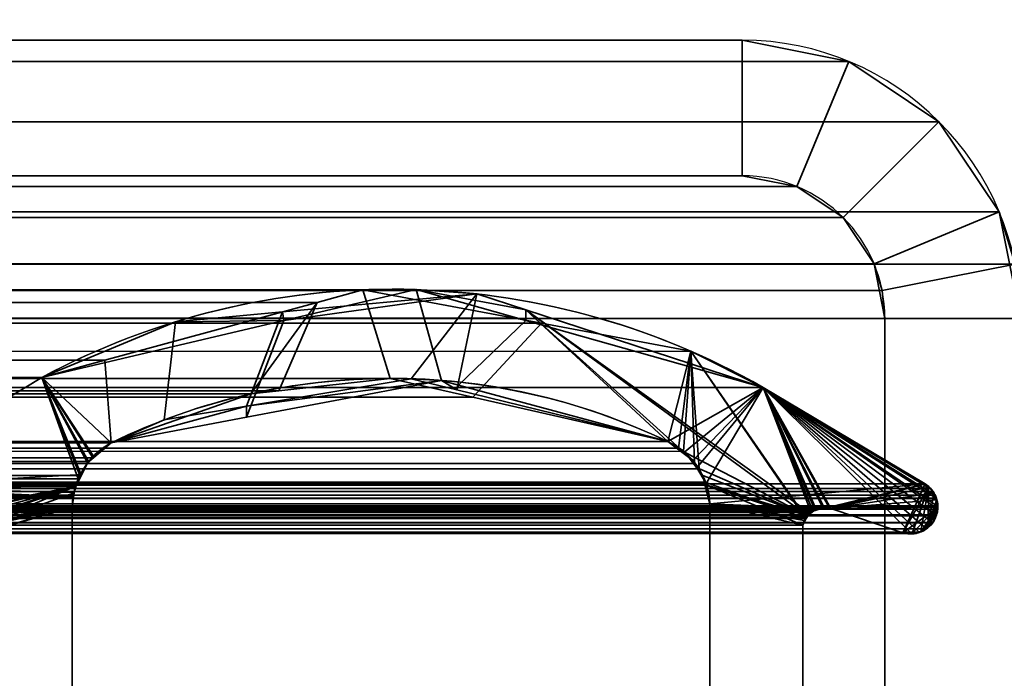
# Model space of a CAD drawing. Header units: millimetres. Extents: x -587 to 3688, y -115 to 120.
# Tile 822 of 960: x 3503 to 3514, y 10 to 17. Entities that reach past the tile are written whole.
import ezdxf

# ---------------------------------------------------------------- set-up
doc = ezdxf.new("R2010")
doc.units = ezdxf.units.MM
doc.layers.add('151', color=7, linetype='Continuous', true_color=0xffffff)

# ---------------------------------------------------------------- blocks, each defined once
blk = doc.blocks.new('UG_SURFACE_003')
at = {"layer": '151', "color": 252, "linetype": 'Continuous', "lineweight": 35}
for points in [[(3687.5, -40, 2198), (3687.5, 110, 2198), (2312.5, 110, 2198), (2312.5, -40, 2198)], [(2462.5, -40, 2048), (2462.5, 110, 2048), (3537.5, 110, 2048), (3537.5, -40, 2048)]]:
    blk.add_3dface(points, dxfattribs=at)
blk = doc.blocks.new('UG_SURFACE_093')
at = {"layer": '151', "color": 252, "linetype": 'Continuous', "lineweight": 35}
for points in [[(3510.92, 17, 2019.42), (2489.08, 17, 2019.42), (2487.901, 16.766, 2020.599), (3512.099, 16.766, 2020.599)], [(2489.08, 17, 2019.42), (3510.92, 17, 2019.42), (3502.68, 17, 2011.18), (2497.32, 17, 2011.18)], [(3510.92, 15.5, 2019.42), (3502.68, 15.5, 2011.18), (3502.68, 17, 2011.18), (3510.92, 17, 2019.42)], [(3510.92, 17, 2019.42), (3512.099, 16.766, 2020.599), (3511.525, 15.38, 2020.025), (3510.92, 15.5, 2019.42)], [(3512.099, 16.766, 2020.599), (2487.901, 16.766, 2020.599), (2486.902, 16.098, 2021.598), (3513.098, 16.098, 2021.598)], [(3512.099, 16.766, 2020.599), (3513.098, 16.098, 2021.598), (3512.037, 15.037, 2020.537), (3511.525, 15.38, 2020.025)], [(3513.098, 16.098, 2021.598), (2486.902, 16.098, 2021.598), (2486.234, 15.099, 2022.265), (3513.766, 15.099, 2022.265)], [(3512.38, 14.525, 2020.88), (3512.037, 15.037, 2020.537), (3513.098, 16.098, 2021.598), (3513.766, 15.099, 2022.265)], [(3511.525, 15.38, 2020.025), (2488.475, 15.38, 2020.025), (2489.08, 15.5, 2019.42), (3510.92, 15.5, 2019.42)], [(2489.08, 15.5, 2019.42), (2497.32, 15.5, 2011.18), (3502.68, 15.5, 2011.18), (3510.92, 15.5, 2019.42)], [(3512.037, 15.037, 2020.537), (2487.963, 15.037, 2020.537), (2488.475, 15.38, 2020.025), (3511.525, 15.38, 2020.025)], [(3513.941, 14.521, 2022.441), (3513.766, 15.099, 2022.265), (2486.234, 15.099, 2022.265), (2486.059, 14.521, 2022.441)], [(3512.47, 14.228, 2020.97), (3512.38, 14.525, 2020.88), (3513.766, 15.099, 2022.265), (3513.941, 14.521, 2022.441)], [(3512.38, 14.525, 2020.88), (2487.62, 14.525, 2020.88), (2487.963, 15.037, 2020.537), (3512.037, 15.037, 2020.537)], [(2486.059, 14.521, 2022.441), (2486, 13.92, 2022.5), (3514, 13.92, 2022.5)], [(2486.059, 14.521, 2022.441), (3514, 13.92, 2022.5), (3513.941, 14.521, 2022.441)], [(2487.53, 14.228, 2020.97), (2487.62, 14.525, 2020.88), (3512.38, 14.525, 2020.88), (3512.47, 14.228, 2020.97)], [(3512.5, 13.92, 2021), (3512.47, 14.228, 2020.97), (3513.941, 14.521, 2022.441), (3514, 13.92, 2022.5)], [(3512.5, 13.92, 2021), (2487.5, 13.92, 2021), (2487.53, 14.228, 2020.97)], [(3512.47, 14.228, 2020.97), (3512.5, 13.92, 2021), (2487.53, 14.228, 2020.97)], [(2486, -46.92, 2022.5), (3514, -46.92, 2022.5), (3514, 13.92, 2022.5), (2486, 13.92, 2022.5)], [(2487.5, -46.92, 2021), (2487.5, 13.92, 2021), (3512.5, 13.92, 2021), (3512.5, -46.92, 2021)], [(3514, 13.92, 2022.5), (3514, -46.92, 2022.5), (3512.5, -46.92, 2021), (3512.5, 13.92, 2021)]]:
    blk.add_3dface(points, dxfattribs=at)
blk = doc.blocks.new('UG_SURFACE_094')
at = {"layer": '151', "color": 252, "linetype": 'Continuous', "lineweight": 35}
for points in [[(3510.92, 17, 2019.42), (3510.92, 17, -7), (3502.68, 17, -7), (3502.68, 17, 2011.18)], [(3510.92, 15.5, -7), (3502.68, 15.5, -7), (3502.68, 17, -7), (3510.92, 17, -7)], [(3510.92, 17, 2019.42), (3502.68, 17, 2011.18), (3502.68, 15.5, 2011.18), (3510.92, 15.5, 2019.42)], [(3512.099, 16.766, 2020.599), (3512.099, 16.766, -7), (3510.92, 17, -7), (3510.92, 17, 2019.42)], [(3510.92, 17, -7), (3512.099, 16.766, -7), (3511.525, 15.38, -7), (3510.92, 15.5, -7)], [(3510.92, 15.5, 2019.42), (3511.525, 15.38, 2020.025), (3512.099, 16.766, 2020.599), (3510.92, 17, 2019.42)], [(3512.099, 16.766, -7), (3513.098, 16.098, -7), (3512.037, 15.037, -7), (3511.525, 15.38, -7)], [(3511.525, 15.38, 2020.025), (3512.037, 15.037, 2020.537), (3513.098, 16.098, 2021.598), (3512.099, 16.766, 2020.599)], [(3513.098, 16.098, 2021.598), (3513.098, 16.098, -7), (3512.099, 16.766, -7), (3512.099, 16.766, 2020.599)], [(3512.38, 14.525, -7), (3512.037, 15.037, -7), (3513.098, 16.098, -7), (3513.766, 15.099, -7)], [(3513.766, 15.099, 2022.265), (3513.098, 16.098, 2021.598), (3512.037, 15.037, 2020.537), (3512.38, 14.525, 2020.88)], [(3513.766, 15.099, 2022.265), (3513.766, 15.099, -7), (3513.098, 16.098, -7), (3513.098, 16.098, 2021.598)], [(3510.92, 15.5, 2019.42), (3502.68, 15.5, 2011.18), (3502.68, 15.5, -7), (3510.92, 15.5, -7)], [(3510.92, 15.5, 2019.42), (3510.92, 15.5, -7), (3511.525, 15.38, -7), (3511.525, 15.38, 2020.025)], [(3511.525, 15.38, 2020.025), (3511.525, 15.38, -7), (3512.037, 15.037, -7), (3512.037, 15.037, 2020.537)], [(3512.5, 13.92, -7), (3512.38, 14.525, -7), (3513.766, 15.099, -7), (3514, 13.92, -7)], [(3513.941, 14.521, 2022.441), (3513.766, 15.099, 2022.265), (3512.38, 14.525, 2020.88), (3512.47, 14.228, 2020.97)], [(3514, 13.92, -7), (3513.766, 15.099, -7), (3513.766, 15.099, 2022.265)], [(3513.766, 15.099, 2022.265), (3513.941, 14.521, 2022.441), (3514, 13.92, -7)], [(3512.037, 15.037, 2020.537), (3512.037, 15.037, -7), (3512.38, 14.525, -7), (3512.38, 14.525, 2020.88)], [(3512.5, 13.92, -7), (3512.47, 14.228, 2020.97), (3512.38, 14.525, 2020.88)], [(3512.38, 14.525, 2020.88), (3512.38, 14.525, -7), (3512.5, 13.92, -7)], [(3514, 13.92, 2022.5), (3513.941, 14.521, 2022.441), (3512.47, 14.228, 2020.97), (3512.5, 13.92, 2021)], [(3512.5, 13.92, -7), (3512.5, 13.92, 2021), (3512.47, 14.228, 2020.97)], [(3512.5, -46.92, 2021), (3512.5, 13.92, 2021), (3512.5, 13.92, -7), (3512.5, -46.92, -7)], [(3512.5, -46.92, -7), (3512.5, 13.92, -7), (3514, 13.92, -7), (3514, -46.92, -7)], [(3512.5, 13.92, 2021), (3512.5, -46.92, 2021), (3514, -46.92, 2022.5), (3514, 13.92, 2022.5)]]:
    blk.add_3dface(points, dxfattribs=at)
blk = doc.blocks.new('UG_SURFACE_096')
at = {"layer": '151', "color": 7, "linetype": 'Continuous', "lineweight": 35}
for points in [[(2491.319, 13.758, 2017.181), (3508.697, 13.867, 2017.197), (3506.719, 14.236, 2015.219)], [(2493.281, 14.236, 2015.219), (2491.319, 13.758, 2017.181), (3506.719, 14.236, 2015.219)], [(3506.719, 14.236, 2015.219), (3506.212, 14.098, 2014.712), (2493.788, 14.098, 2014.712), (2493.281, 14.236, 2015.219)], [(3506.212, 14.098, 2014.712), (3506.719, 14.236, 2015.219), (3507.022, 13.256, 2015.522), (3505.788, 13.119, 2014.288)], [(3507.937, 13.048, 2016.437), (3507.022, 13.256, 2015.522), (3506.719, 14.236, 2015.219), (3508.697, 13.867, 2017.197)], [(2493.788, 14.098, 2014.712), (3506.212, 14.098, 2014.712), (3503.862, 13.457, 2012.362), (2496.138, 13.457, 2012.362)], [(3505.477, 13.084, 2013.977), (3503.932, 12.543, 2012.432), (3503.862, 13.457, 2012.362), (3506.212, 14.098, 2014.712)], [(3505.788, 13.119, 2014.288), (3505.477, 13.084, 2013.977), (3506.212, 14.098, 2014.712)], [(2488.848, 13.155, 2019.652), (3510.35, 13.558, 2018.85), (3508.697, 13.867, 2017.197)], [(3508.697, 13.867, 2017.197), (2491.319, 13.758, 2017.181), (2488.848, 13.155, 2019.652)], [(3508.697, 13.867, 2017.197), (3510.35, 13.558, 2018.85), (3510.095, 12.557, 2018.595), (3507.937, 13.048, 2016.437)], [(2488.848, 13.155, 2019.652), (3511.152, 13.155, 2019.652), (3510.35, 13.558, 2018.85)], [(3510.213, 12.484, 2018.713), (3510.095, 12.557, 2018.595), (3510.35, 13.558, 2018.85)], [(3510.35, 13.558, 2018.85), (3510.27, 12.449, 2018.77), (3510.213, 12.484, 2018.713)], [(3510.39, 12.313, 2018.89), (3510.27, 12.449, 2018.77), (3510.35, 13.558, 2018.85)], [(3510.35, 13.558, 2018.85), (3510.442, 12.254, 2018.942), (3510.39, 12.313, 2018.89)], [(3510.51, 12.108, 2019.01), (3510.442, 12.254, 2018.942), (3510.35, 13.558, 2018.85), (3511.621, 11.707, 2020.121)], [(3511.683, 11.77, 2020.183), (3511.627, 11.713, 2020.127), (3510.35, 13.558, 2018.85), (3511.152, 13.155, 2019.652)], [(3511.627, 11.713, 2020.127), (3511.621, 11.707, 2020.121), (3510.35, 13.558, 2018.85)], [(2496.138, 13.457, 2012.362), (3503.862, 13.457, 2012.362), (3503.163, 13.267, 2011.663), (2496.837, 13.267, 2011.663)], [(3503.163, 13.267, 2011.663), (3503.862, 13.457, 2012.362), (3503.932, 12.543, 2012.432), (3503.731, 12.377, 2012.23)], [(3507.937, 13.048, 2016.437), (2492.063, 13.044, 2016.437), (2493, 13.256, 2015.501)], [(2493, 13.256, 2015.501), (2494.197, 12.978, 2014.303), (3505.788, 13.119, 2014.288)], [(3505.788, 13.119, 2014.288), (3507.022, 13.256, 2015.522), (2493, 13.256, 2015.501)], [(3507.022, 13.256, 2015.522), (3507.937, 13.048, 2016.437), (2493, 13.256, 2015.501)], [(3503.163, 13.267, 2011.663), (3501.15, 12.051, 2009.65), (2498.85, 12.051, 2009.65), (2496.837, 13.267, 2011.663)], [(3501.15, 12.051, 2009.65), (3503.163, 13.267, 2011.663), (3503.565, 12.144, 2012.065), (3503.509, 11.947, 2012.009)], [(3503.163, 13.267, 2011.663), (3503.681, 12.337, 2012.181), (3503.587, 12.181, 2012.087)], [(3503.587, 12.181, 2012.087), (3503.565, 12.144, 2012.065), (3503.163, 13.267, 2011.663)], [(3503.731, 12.377, 2012.23), (3503.681, 12.337, 2012.181), (3503.163, 13.267, 2011.663)], [(3512.944, 12.088, 2021.445), (3511.152, 13.155, 2019.652), (2488.848, 13.155, 2019.652), (2487.056, 12.088, 2021.445)], [(3505.477, 13.084, 2013.977), (3505.788, 13.119, 2014.288), (2494.197, 12.978, 2014.303)], [(3505.477, 13.084, 2013.977), (2494.197, 12.978, 2014.303), (2496.068, 12.543, 2012.432)], [(2496.068, 12.543, 2012.432), (3503.932, 12.543, 2012.432), (3505.477, 13.084, 2013.977)], [(3511.152, 13.155, 2019.652), (3513.085, 11.838, 2021.585), (3513.084, 11.809, 2021.585)], [(3511.152, 13.155, 2019.652), (3512.944, 12.088, 2021.445), (3512.998, 12.036, 2021.498)], [(3513.084, 11.809, 2021.585), (3513.072, 11.745, 2021.572), (3513.068, 11.736, 2021.568), (3511.152, 13.155, 2019.652)], [(3512.998, 12.036, 2021.498), (3513.033, 12.003, 2021.533), (3513.052, 11.965, 2021.552), (3511.152, 13.155, 2019.652)], [(3511.152, 13.155, 2019.652), (3512.878, 11.555, 2021.378), (3512.846, 11.541, 2021.346), (3512.791, 11.544, 2021.291)], [(3513.068, 11.736, 2021.568), (3513.031, 11.662, 2021.531), (3513.027, 11.658, 2021.528), (3511.152, 13.155, 2019.652)], [(3513.052, 11.965, 2021.552), (3513.069, 11.932, 2021.569), (3513.07, 11.927, 2021.57), (3511.152, 13.155, 2019.652)], [(3511.152, 13.155, 2019.652), (3512.961, 11.591, 2021.461), (3512.96, 11.59, 2021.46), (3512.878, 11.555, 2021.378)], [(3513.07, 11.927, 2021.57), (3513.085, 11.846, 2021.585), (3513.085, 11.838, 2021.585), (3511.152, 13.155, 2019.652)], [(3511.152, 13.155, 2019.652), (3511.7, 11.787, 2020.2), (3511.683, 11.77, 2020.183)], [(3511.152, 13.155, 2019.652), (3511.899, 11.817, 2020.4), (3511.886, 11.819, 2020.386)], [(3513.027, 11.658, 2021.528), (3512.961, 11.591, 2021.461), (3511.152, 13.155, 2019.652)], [(3511.152, 13.155, 2019.652), (3511.825, 11.826, 2020.325), (3511.813, 11.823, 2020.314)], [(3512.791, 11.544, 2021.291), (3512.697, 11.548, 2021.197), (3511.899, 11.817, 2020.4), (3511.152, 13.155, 2019.652)], [(3511.886, 11.819, 2020.386), (3511.825, 11.826, 2020.325), (3511.152, 13.155, 2019.652)], [(3511.813, 11.823, 2020.314), (3511.739, 11.799, 2020.239), (3511.7, 11.787, 2020.2), (3511.152, 13.155, 2019.652)], [(3510.095, 12.557, 2018.595), (2489.905, 12.557, 2018.595), (2492.063, 13.044, 2016.437)], [(2492.063, 13.044, 2016.437), (3507.937, 13.048, 2016.437), (3510.095, 12.557, 2018.595)], [(2489.79, 12.475, 2018.71), (2489.905, 12.557, 2018.595), (3510.095, 12.557, 2018.595)], [(3510.095, 12.557, 2018.595), (3510.213, 12.484, 2018.713), (2489.79, 12.475, 2018.71)], [(2496.269, 12.377, 2012.23), (3503.731, 12.377, 2012.23), (3503.932, 12.543, 2012.432), (2496.068, 12.543, 2012.432)], [(3510.27, 12.449, 2018.77), (2489.61, 12.316, 2018.89), (2489.653, 12.377, 2018.847)], [(3510.27, 12.449, 2018.77), (3510.39, 12.313, 2018.89), (2489.61, 12.316, 2018.89)], [(2489.653, 12.377, 2018.847), (2489.79, 12.475, 2018.71), (3510.213, 12.484, 2018.713)], [(3510.213, 12.484, 2018.713), (3510.27, 12.449, 2018.77), (2489.653, 12.377, 2018.847)], [(3503.681, 12.337, 2012.181), (2496.269, 12.377, 2012.23), (2496.319, 12.337, 2012.181)], [(3503.681, 12.337, 2012.181), (3503.731, 12.377, 2012.23), (2496.269, 12.377, 2012.23)], [(2496.319, 12.337, 2012.181), (3503.587, 12.181, 2012.087), (3503.681, 12.337, 2012.181)], [(2496.319, 12.337, 2012.181), (2496.413, 12.181, 2012.087), (3503.587, 12.181, 2012.087)], [(3510.442, 12.254, 2018.942), (2489.493, 12.106, 2019.007), (2489.522, 12.19, 2018.978)], [(3510.442, 12.254, 2018.942), (3510.51, 12.108, 2019.01), (2489.493, 12.106, 2019.007)], [(2489.522, 12.19, 2018.978), (2489.61, 12.316, 2018.89), (3510.39, 12.313, 2018.89)], [(3510.39, 12.313, 2018.89), (3510.442, 12.254, 2018.942), (2489.522, 12.19, 2018.978)], [(2489.455, 11.998, 2019.045), (2489.493, 12.106, 2019.007), (3510.51, 12.108, 2019.01)], [(3510.51, 12.108, 2019.01), (3510.525, 12.075, 2019.025), (2489.455, 11.998, 2019.045)], [(3503.509, 11.947, 2012.009), (2496.413, 12.181, 2012.087), (2496.435, 12.144, 2012.065)], [(3503.509, 11.947, 2012.009), (3503.565, 12.144, 2012.065), (2496.413, 12.181, 2012.087)], [(3503.565, 12.144, 2012.065), (3503.587, 12.181, 2012.087), (2496.413, 12.181, 2012.087)], [(3503.509, 11.945, 2012.009), (2496.435, 12.144, 2012.065), (2496.491, 11.947, 2012.009)], [(2496.435, 12.144, 2012.065), (3503.509, 11.945, 2012.009), (3503.509, 11.947, 2012.009)], [(3511.621, 11.707, 2020.121), (3511.589, 11.633, 2020.089), (3510.525, 12.075, 2019.025), (3510.51, 12.108, 2019.01)], [(3513.052, 11.965, 2021.552), (2486.976, 12.015, 2021.524), (2486.952, 11.978, 2021.549)], [(2487.001, 12.038, 2021.499), (2486.976, 12.015, 2021.524), (3513.033, 12.003, 2021.533)], [(2486.976, 12.015, 2021.524), (3513.052, 11.965, 2021.552), (3513.033, 12.003, 2021.533)], [(2487.056, 12.088, 2021.445), (2487.001, 12.038, 2021.499), (3512.998, 12.036, 2021.498)], [(3513.033, 12.003, 2021.533), (3512.998, 12.036, 2021.498), (2487.001, 12.038, 2021.499)], [(3512.998, 12.036, 2021.498), (3512.944, 12.088, 2021.445), (2487.056, 12.088, 2021.445)], [(3510.561, 11.866, 2019.062), (2489.439, 11.866, 2019.062), (2489.455, 11.998, 2019.045)], [(3510.525, 12.075, 2019.025), (3510.561, 11.866, 2019.062), (2489.455, 11.998, 2019.045)], [(3501.088, 11.976, 2009.588), (3501.15, 12.051, 2009.65), (3503.509, 11.947, 2012.009), (3503.509, 11.945, 2012.009)], [(3510.561, 11.866, 2019.062), (3510.525, 12.075, 2019.025), (3511.589, 11.633, 2020.089)], [(2486.922, 11.898, 2021.578), (2486.916, 11.838, 2021.585), (3513.085, 11.846, 2021.585)], [(2486.932, 11.926, 2021.568), (2486.922, 11.898, 2021.578), (3513.085, 11.846, 2021.585)], [(3513.052, 11.965, 2021.552), (2486.947, 11.966, 2021.553), (2486.932, 11.926, 2021.568)], [(2486.932, 11.926, 2021.568), (3513.069, 11.932, 2021.569), (3513.052, 11.965, 2021.552)], [(2486.932, 11.926, 2021.568), (3513.07, 11.927, 2021.57), (3513.069, 11.932, 2021.569)], [(3513.085, 11.846, 2021.585), (3513.07, 11.927, 2021.57), (2486.932, 11.926, 2021.568)], [(2486.952, 11.978, 2021.549), (2486.947, 11.966, 2021.553), (3513.052, 11.965, 2021.552)], [(2496.491, 11.947, 2012.009), (2496.491, 11.945, 2012.009), (3503.509, 11.945, 2012.009)], [(2496.5, 11.828, 2012), (3503.5, 11.828, 2012), (3503.509, 11.945, 2012.009), (2496.491, 11.945, 2012.009)], [(3501.088, 11.976, 2009.588), (3503.5, 11.828, 2012), (3502.307, 11.796, 2010.807), (3502.303, 11.796, 2010.803)], [(3503.509, 11.945, 2012.009), (3503.5, 11.828, 2012), (3501.088, 11.976, 2009.588)], [(3513.084, 11.809, 2021.585), (2486.916, 11.838, 2021.585), (2486.915, 11.828, 2021.585)], [(2486.915, 11.828, 2021.585), (2486.928, 11.745, 2021.572), (3513.072, 11.745, 2021.572)], [(3513.072, 11.745, 2021.572), (3513.084, 11.809, 2021.585), (2486.915, 11.828, 2021.585)], [(2486.916, 11.838, 2021.585), (3513.085, 11.838, 2021.585), (3513.085, 11.846, 2021.585)], [(3513.084, 11.809, 2021.585), (3513.085, 11.838, 2021.585), (2486.916, 11.838, 2021.585)], [(3511.899, 11.817, 2020.4), (3512.697, 11.548, 2021.197), (2487.303, 11.548, 2021.197), (2488.101, 11.817, 2020.4)], [(3511.899, 11.817, 2020.4), (2488.101, 11.817, 2020.4), (2488.114, 11.818, 2020.386)], [(3511.825, 11.826, 2020.325), (2488.114, 11.818, 2020.386), (2488.187, 11.82, 2020.313)], [(3511.825, 11.826, 2020.325), (3511.886, 11.819, 2020.386), (2488.114, 11.818, 2020.386)], [(2488.114, 11.818, 2020.386), (3511.886, 11.819, 2020.386), (3511.899, 11.817, 2020.4)], [(2488.187, 11.82, 2020.313), (3511.813, 11.823, 2020.314), (3511.825, 11.826, 2020.325)], [(3511.813, 11.823, 2020.314), (2488.187, 11.82, 2020.313), (2488.217, 11.821, 2020.283)], [(2488.217, 11.821, 2020.283), (3511.739, 11.799, 2020.239), (3511.813, 11.823, 2020.314)], [(2488.217, 11.821, 2020.283), (2488.26, 11.8, 2020.24), (3511.739, 11.799, 2020.239)], [(3511.7, 11.787, 2020.2), (2488.26, 11.8, 2020.24), (2488.318, 11.772, 2020.182)], [(3511.7, 11.787, 2020.2), (3511.739, 11.799, 2020.239), (2488.26, 11.8, 2020.24)], [(2488.318, 11.772, 2020.182), (3511.683, 11.77, 2020.183), (3511.7, 11.787, 2020.2)], [(2489.439, 6.719, 2019.062), (2489.439, 11.866, 2019.062), (3510.561, 11.866, 2019.062), (3510.561, 6.719, 2019.062)], [(2496.5, 11.828, 2012), (2496.5, 5.704, 2012), (3503.5, 5.704, 2012), (3503.5, 11.828, 2012)], [(3503.5, 11.828, 2012), (3502.402, 11.743, 2010.902), (3502.376, 11.757, 2010.876), (3502.307, 11.796, 2010.807)], [(3502.459, 11.676, 2010.959), (3502.437, 11.701, 2010.937), (3502.402, 11.743, 2010.902), (3503.5, 11.828, 2012)], [(3503.5, 11.828, 2012), (3502.486, 11.614, 2010.986), (3502.48, 11.629, 2010.98), (3502.459, 11.676, 2010.959)], [(3502.496, 11.552, 2010.996), (3502.486, 11.614, 2010.986), (3503.5, 11.828, 2012)], [(3503.5, 11.828, 2012), (3502.498, 11.543, 2010.998), (3502.496, 11.552, 2010.996)], [(3503.5, 11.828, 2012), (3503.5, 5.704, 2012), (3502.498, 7.747, 2010.998), (3502.498, 11.543, 2010.998)], [(3510.561, 6.719, 2019.062), (3510.561, 11.866, 2019.062), (3511.589, 11.633, 2020.089), (3511.589, 7.354, 2020.089)], [(2486.932, 11.736, 2021.568), (3513.068, 11.736, 2021.568), (3513.072, 11.745, 2021.572), (2486.928, 11.745, 2021.572)], [(3513.031, 11.662, 2021.531), (2486.932, 11.736, 2021.568), (2486.969, 11.662, 2021.531)], [(3513.031, 11.662, 2021.531), (3513.068, 11.736, 2021.568), (2486.932, 11.736, 2021.568)], [(3511.683, 11.77, 2020.183), (2488.318, 11.772, 2020.182), (2488.327, 11.768, 2020.174)], [(2488.327, 11.768, 2020.174), (3511.627, 11.713, 2020.127), (3511.683, 11.77, 2020.183)], [(2488.327, 11.768, 2020.174), (2488.373, 11.713, 2020.127), (3511.627, 11.713, 2020.127)], [(3511.621, 11.707, 2020.121), (2488.373, 11.713, 2020.127), (2488.38, 11.705, 2020.12)], [(3511.621, 11.707, 2020.121), (3511.627, 11.713, 2020.127), (2488.373, 11.713, 2020.127)], [(2488.38, 11.705, 2020.12), (3511.589, 11.633, 2020.089), (3511.621, 11.707, 2020.121)], [(2488.38, 11.705, 2020.12), (2488.411, 11.633, 2020.089), (3511.589, 11.633, 2020.089)], [(3513.027, 11.658, 2021.528), (2486.973, 11.658, 2021.528), (2487.039, 11.592, 2021.461)], [(2487.039, 11.592, 2021.461), (3512.961, 11.591, 2021.461), (3513.027, 11.658, 2021.528)], [(3512.96, 11.59, 2021.46), (2487.039, 11.592, 2021.461), (2487.041, 11.59, 2021.459)], [(3512.96, 11.59, 2021.46), (3512.961, 11.591, 2021.461), (2487.039, 11.592, 2021.461)], [(3512.96, 11.59, 2021.46), (2487.041, 11.59, 2021.459), (2487.122, 11.555, 2021.378)], [(2487.122, 11.555, 2021.378), (3512.878, 11.555, 2021.378), (3512.96, 11.59, 2021.46)], [(3511.589, 7.354, 2020.089), (3511.589, 11.633, 2020.089), (2488.411, 11.633, 2020.089), (2488.411, 7.354, 2020.089)], [(3512.878, 11.555, 2021.378), (2487.122, 11.555, 2021.378), (2487.158, 11.54, 2021.342)], [(3512.846, 11.541, 2021.346), (3512.878, 11.555, 2021.378), (2487.158, 11.54, 2021.342)], [(2487.158, 11.54, 2021.342), (2487.209, 11.543, 2021.291), (3512.791, 11.544, 2021.291)], [(3512.791, 11.544, 2021.291), (3512.846, 11.541, 2021.346), (2487.158, 11.54, 2021.342)], [(2487.209, 11.543, 2021.291), (2487.303, 11.548, 2021.197), (3512.697, 11.548, 2021.197)], [(3512.697, 11.548, 2021.197), (3512.791, 11.544, 2021.291), (2487.209, 11.543, 2021.291)]]:
    blk.add_3dface(points, dxfattribs=at)
blk = doc.blocks.new('UG_SURFACE_097')
at = {"layer": '151', "color": 7, "linetype": 'Continuous', "lineweight": 35}
for points in [[(3505.828, 13.992, -7), (3507.98, 14.191, -7), (3507.253, 13.253, -7), (3505.429, 12.948, -7)], [(3505.431, 12.826, 2013.931), (3507.588, 13.234, 2016.088), (3507.308, 14.239, 2015.808), (3505.843, 13.896, 2014.343)], [(3507.98, 14.191, -7), (3505.828, 13.992, -7), (3505.843, 13.896, 2014.343)], [(3505.843, 13.896, 2014.343), (3507.308, 14.239, 2015.808), (3507.98, 14.191, -7)], [(3507.761, 13.128, -7), (3507.253, 13.253, -7), (3507.98, 14.191, -7)], [(3507.308, 14.239, 2015.808), (3508.522, 14.015, -7), (3507.98, 14.191, -7)], [(3507.308, 14.239, 2015.808), (3508.522, 13.897, 2017.022), (3508.522, 14.015, -7)], [(3508.522, 13.897, 2017.022), (3507.308, 14.239, 2015.808), (3507.588, 13.234, 2016.088), (3507.778, 13.183, 2016.278)], [(3507.98, 14.191, -7), (3508.522, 14.015, -7), (3510.095, 12.557, -7), (3507.761, 13.128, -7)], [(3505.429, 12.948, -7), (3504.518, 12.796, -7), (3504.645, 13.883, -7), (3505.828, 13.992, -7)], [(3505.843, 13.896, 2014.343), (3505.828, 13.992, -7), (3504.645, 13.883, -7)], [(3511.152, 13.155, -7), (3508.522, 14.015, -7), (3508.522, 13.897, 2017.022)], [(3508.522, 14.015, -7), (3511.642, 11.736, -7), (3510.286, 12.435, -7), (3510.271, 12.445, -7)], [(3510.271, 12.445, -7), (3510.095, 12.557, -7), (3508.522, 14.015, -7)], [(3508.522, 14.015, -7), (3511.152, 13.155, -7), (3511.723, 11.8, -7), (3511.674, 11.762, -7)], [(3511.674, 11.762, -7), (3511.642, 11.736, -7), (3508.522, 14.015, -7)], [(3503.163, 13.267, 2011.663), (3505.843, 13.896, 2014.343), (3504.645, 13.883, -7)], [(3505.843, 13.896, 2014.343), (3503.163, 13.267, 2011.663), (3503.932, 12.543, 2012.432), (3505.431, 12.826, 2013.931)], [(3504.645, 13.883, -7), (3503.163, 13.267, -7), (3503.163, 13.267, 2011.663)], [(3504.518, 12.796, -7), (3503.932, 12.543, -7), (3503.163, 13.267, -7), (3504.645, 13.883, -7)], [(3507.778, 13.183, 2016.278), (3510.095, 12.557, 2018.595), (3511.152, 13.155, 2019.652), (3508.522, 13.897, 2017.022)], [(3508.522, 13.897, 2017.022), (3511.152, 13.155, 2019.652), (3511.152, 13.155, -7)], [(3503.163, 13.267, -7), (3501.15, 12.051, -7), (3501.15, 12.051, 2009.65), (3503.163, 13.267, 2011.663)], [(3501.15, 12.051, -7), (3503.163, 13.267, -7), (3503.674, 12.328, -7), (3503.606, 12.192, -7)], [(3503.163, 13.267, 2011.663), (3501.15, 12.051, 2009.65), (3503.535, 12.061, 2012.035), (3503.601, 12.189, 2012.101)], [(3503.163, 13.267, -7), (3503.932, 12.543, -7), (3503.743, 12.385, -7)], [(3503.743, 12.385, -7), (3503.674, 12.328, -7), (3503.163, 13.267, -7)], [(3503.163, 13.267, 2011.663), (3503.669, 12.322, 2012.169), (3503.74, 12.381, 2012.24)], [(3503.74, 12.381, 2012.24), (3503.932, 12.543, 2012.432), (3503.163, 13.267, 2011.663)], [(3503.601, 12.189, 2012.101), (3503.669, 12.322, 2012.169), (3503.163, 13.267, 2011.663)], [(3507.588, 13.234, 2016.088), (3505.429, 12.948, -7), (3507.253, 13.253, -7)], [(3507.588, 13.234, 2016.088), (3505.431, 12.826, 2013.931), (3505.429, 12.948, -7)], [(3507.588, 13.234, 2016.088), (3507.253, 13.253, -7), (3507.761, 13.128, -7)], [(3507.761, 13.128, -7), (3507.778, 13.183, 2016.278), (3507.588, 13.234, 2016.088)], [(3507.778, 13.183, 2016.278), (3507.761, 13.128, -7), (3510.095, 12.557, -7)], [(3510.095, 12.557, -7), (3510.095, 12.557, 2018.595), (3507.778, 13.183, 2016.278)], [(3511.152, 13.155, 2019.652), (3510.095, 12.557, 2018.595), (3510.265, 12.429, 2018.765)], [(3510.265, 12.429, 2018.765), (3510.373, 12.349, 2018.872), (3511.152, 13.155, 2019.652)], [(3511.152, 13.155, 2019.652), (3510.373, 12.349, 2018.872), (3510.418, 12.268, 2018.919)], [(3510.418, 12.268, 2018.919), (3510.52, 12.091, 2019.02), (3511.152, 13.155, 2019.652)], [(3512.944, 12.088, 2021.445), (3511.152, 13.155, 2019.652), (3510.52, 12.091, 2019.02), (3510.521, 12.086, 2019.021)], [(3512.944, 12.088, -7), (3511.152, 13.155, -7), (3511.152, 13.155, 2019.652), (3512.944, 12.088, 2021.445)], [(3512.697, 11.548, -7), (3511.899, 11.817, -7), (3511.152, 13.155, -7), (3512.944, 12.088, -7)], [(3511.152, 13.155, -7), (3511.823, 11.826, -7), (3511.819, 11.825, -7)], [(3511.819, 11.825, -7), (3511.74, 11.805, -7), (3511.152, 13.155, -7)], [(3511.899, 11.817, -7), (3511.823, 11.826, -7), (3511.152, 13.155, -7)], [(3511.74, 11.805, -7), (3511.723, 11.8, -7), (3511.152, 13.155, -7)], [(3505.429, 12.948, -7), (3505.431, 12.826, 2013.931), (3503.932, 12.543, 2012.432)], [(3503.932, 12.543, 2012.432), (3504.518, 12.796, -7), (3505.429, 12.948, -7)], [(3503.932, 12.543, 2012.432), (3503.932, 12.543, -7), (3504.518, 12.796, -7)], [(3503.932, 12.543, -7), (3503.932, 12.543, 2012.432), (3503.74, 12.381, 2012.24)], [(3503.74, 12.381, 2012.24), (3503.743, 12.385, -7), (3503.932, 12.543, -7)], [(3510.271, 12.445, -7), (3510.265, 12.429, 2018.765), (3510.095, 12.557, 2018.595)], [(3510.095, 12.557, 2018.595), (3510.095, 12.557, -7), (3510.271, 12.445, -7)], [(3510.265, 12.429, 2018.765), (3510.271, 12.445, -7), (3510.286, 12.435, -7)], [(3510.286, 12.435, -7), (3510.373, 12.349, 2018.872), (3510.265, 12.429, 2018.765)], [(3510.415, 12.269, -7), (3510.286, 12.435, -7), (3511.642, 11.736, -7)], [(3510.286, 12.435, -7), (3510.418, 12.268, 2018.919), (3510.373, 12.349, 2018.872)], [(3510.286, 12.435, -7), (3510.415, 12.269, -7), (3510.418, 12.268, 2018.919)], [(3503.669, 12.322, 2012.169), (3503.601, 12.189, 2012.101), (3503.606, 12.192, -7)], [(3503.669, 12.322, 2012.169), (3503.606, 12.192, -7), (3503.674, 12.328, -7)], [(3503.743, 12.385, -7), (3503.74, 12.381, 2012.24), (3503.669, 12.322, 2012.169)], [(3503.669, 12.322, 2012.169), (3503.674, 12.328, -7), (3503.743, 12.385, -7)], [(3511.642, 11.736, -7), (3510.482, 12.182, -7), (3510.415, 12.269, -7)], [(3510.418, 12.268, 2018.919), (3510.415, 12.269, -7), (3510.482, 12.182, -7)], [(3510.482, 12.182, -7), (3510.52, 12.091, 2019.02), (3510.418, 12.268, 2018.919)], [(3503.606, 12.192, -7), (3503.528, 12.036, -7), (3501.15, 12.051, -7)], [(3503.528, 12.036, -7), (3503.606, 12.192, -7), (3503.601, 12.189, 2012.101)], [(3503.528, 12.036, -7), (3503.601, 12.189, 2012.101), (3503.535, 12.061, 2012.035)], [(3510.507, 12.083, -7), (3510.482, 12.182, -7), (3511.642, 11.736, -7)], [(3510.52, 12.091, 2019.02), (3510.482, 12.182, -7), (3510.507, 12.083, -7)], [(3503.522, 11.993, -7), (3503.5, 11.828, -7), (3501.096, 11.979, -7), (3501.15, 12.051, -7)], [(3502.182, 11.805, 2010.682), (3502.216, 11.808, 2010.716), (3503.535, 12.061, 2012.035), (3501.15, 12.051, 2009.65)], [(3501.15, 12.051, -7), (3503.528, 12.036, -7), (3503.522, 11.993, -7)], [(3503.535, 12.061, 2012.035), (3502.216, 11.808, 2010.716), (3502.311, 11.787, 2010.812)], [(3502.311, 11.787, 2010.812), (3502.345, 11.78, 2010.845), (3503.535, 12.061, 2012.035)], [(3503.535, 12.061, 2012.035), (3502.345, 11.78, 2010.845), (3502.39, 11.744, 2010.89)], [(3502.39, 11.744, 2010.89), (3502.439, 11.705, 2010.939), (3503.535, 12.061, 2012.035)], [(3503.535, 12.061, 2012.035), (3502.439, 11.705, 2010.939), (3502.449, 11.686, 2010.949)], [(3502.449, 11.686, 2010.949), (3502.484, 11.622, 2010.984), (3503.535, 12.061, 2012.035)], [(3503.522, 11.993, -7), (3503.524, 11.991, 2012.024), (3503.5, 11.828, 2012)], [(3503.5, 11.828, 2012), (3503.5, 11.828, -7), (3503.522, 11.993, -7)], [(3503.535, 12.061, 2012.035), (3503.522, 11.993, -7), (3503.528, 12.036, -7)], [(3503.535, 12.061, 2012.035), (3503.524, 11.991, 2012.024), (3503.522, 11.993, -7)], [(3510.507, 12.083, -7), (3510.521, 12.086, 2019.021), (3510.52, 12.091, 2019.02)], [(3510.521, 12.086, 2019.021), (3510.507, 12.083, -7), (3510.561, 11.866, -7)], [(3510.507, 12.083, -7), (3511.642, 11.736, -7), (3511.626, 11.706, -7)], [(3511.626, 11.706, -7), (3511.589, 11.633, -7), (3510.561, 11.866, -7), (3510.507, 12.083, -7)], [(3510.521, 12.086, 2019.021), (3510.561, 11.866, 2019.062), (3512.944, 12.088, 2021.445)], [(3510.561, 11.866, -7), (3510.561, 11.866, 2019.062), (3510.521, 12.086, 2019.021)], [(3512.944, 12.088, 2021.445), (3510.561, 11.866, 2019.062), (3511.76, 11.815, 2020.26), (3511.819, 11.816, 2020.319)], [(3511.819, 11.816, 2020.319), (3511.899, 11.817, 2020.4), (3512.944, 12.088, 2021.445)], [(3512.983, 12.051, 2021.483), (3512.944, 12.088, 2021.445), (3511.899, 11.817, 2020.4)], [(3513.04, 11.988, 2021.54), (3513.033, 12.004, 2021.533), (3512.983, 12.051, 2021.483), (3511.899, 11.817, 2020.4)], [(3512.944, 12.088, -7), (3512.969, 12.07, -7), (3512.983, 12.054, -7), (3512.697, 11.548, -7)], [(3512.8, 11.539, -7), (3512.697, 11.548, -7), (3512.983, 12.054, -7)], [(3512.896, 11.56, -7), (3512.82, 11.537, -7), (3512.8, 11.539, -7), (3512.983, 12.054, -7)], [(3512.983, 12.054, -7), (3512.977, 11.612, -7), (3512.925, 11.569, -7), (3512.896, 11.56, -7)], [(3512.969, 12.07, -7), (3512.944, 12.088, -7), (3512.944, 12.088, 2021.445)], [(3512.944, 12.088, 2021.445), (3512.983, 12.051, 2021.483), (3512.969, 12.07, -7)], [(3512.983, 12.051, 2021.483), (3512.983, 12.054, -7), (3512.969, 12.07, -7)], [(3512.977, 11.612, -7), (3512.983, 12.054, -7), (3513.041, 11.988, -7)], [(3513.041, 11.988, -7), (3512.983, 12.054, -7), (3512.983, 12.051, 2021.483)], [(3512.983, 12.051, 2021.483), (3513.033, 12.004, 2021.533), (3513.041, 11.988, -7)], [(3513.033, 12.004, 2021.533), (3513.04, 11.988, 2021.54), (3513.041, 11.988, -7)], [(3502.216, 11.808, -7), (3501.096, 11.979, -7), (3503.5, 11.828, -7)], [(3502.484, 11.622, 2010.984), (3502.498, 11.543, 2010.998), (3503.5, 11.828, 2012), (3503.524, 11.991, 2012.024)], [(3511.899, 11.817, 2020.4), (3513.075, 11.911, 2021.575), (3513.04, 11.988, 2021.54)], [(3511.899, 11.817, 2020.4), (3513.085, 11.83, 2021.585), (3513.076, 11.909, 2021.576), (3513.075, 11.911, 2021.575)], [(3513.041, 11.988, -7), (3513.046, 11.982, -7), (3513.07, 11.91, -7), (3512.977, 11.612, -7)], [(3513.034, 11.674, -7), (3513.02, 11.647, -7), (3512.977, 11.612, -7), (3513.07, 11.91, -7)], [(3513.08, 11.831, -7), (3513.072, 11.745, -7), (3513.034, 11.674, -7), (3513.07, 11.91, -7)], [(3513.07, 11.91, -7), (3513.046, 11.982, -7), (3513.04, 11.988, 2021.54)], [(3513.04, 11.988, 2021.54), (3513.075, 11.911, 2021.575), (3513.07, 11.91, -7)], [(3513.046, 11.982, -7), (3513.041, 11.988, -7), (3513.04, 11.988, 2021.54)], [(3513.083, 11.868, -7), (3513.07, 11.91, -7), (3513.075, 11.911, 2021.575)], [(3513.07, 11.91, -7), (3513.083, 11.868, -7), (3513.08, 11.831, -7)], [(3513.08, 11.831, -7), (3513.083, 11.868, -7), (3513.075, 11.911, 2021.575)], [(3513.075, 11.911, 2021.575), (3513.076, 11.909, 2021.576), (3513.08, 11.831, -7)], [(3513.076, 11.909, 2021.576), (3513.085, 11.83, 2021.585), (3513.08, 11.831, -7)], [(3502.312, 11.791, -7), (3502.216, 11.808, -7), (3503.5, 11.828, -7)], [(3503.5, 11.828, -7), (3502.328, 11.788, -7), (3502.312, 11.791, -7)], [(3502.391, 11.748, -7), (3502.328, 11.788, -7), (3503.5, 11.828, -7)], [(3503.5, 11.828, -7), (3502.412, 11.734, -7), (3502.391, 11.748, -7)], [(3502.446, 11.685, -7), (3502.412, 11.734, -7), (3503.5, 11.828, -7)], [(3503.5, 11.828, -7), (3502.476, 11.642, -7), (3502.446, 11.685, -7)], [(3502.481, 11.621, -7), (3502.476, 11.642, -7), (3503.5, 11.828, -7)], [(3503.5, 11.828, -7), (3502.498, 11.543, -7), (3502.481, 11.621, -7)], [(3503.5, 11.828, -7), (3503.5, 5.704, -7), (3502.498, 7.747, -7), (3502.498, 11.543, -7)], [(3503.5, 5.704, 2012), (3503.5, 11.828, 2012), (3502.498, 11.543, 2010.998), (3502.498, 7.747, 2010.998)], [(3503.5, 11.828, 2012), (3503.5, 5.704, 2012), (3503.5, 5.704, -7), (3503.5, 11.828, -7)], [(3511.589, 11.633, -7), (3511.589, 7.354, -7), (3510.561, 6.719, -7), (3510.561, 11.866, -7)], [(3510.561, 11.866, 2019.062), (3511.663, 11.759, 2020.163), (3511.672, 11.764, 2020.172)], [(3510.561, 11.866, 2019.062), (3511.607, 11.682, 2020.107), (3511.624, 11.705, 2020.124)], [(3511.672, 11.764, 2020.172), (3511.74, 11.804, 2020.24), (3510.561, 11.866, 2019.062)], [(3511.74, 11.804, 2020.24), (3511.76, 11.815, 2020.26), (3510.561, 11.866, 2019.062)], [(3510.561, 11.866, 2019.062), (3511.589, 11.633, 2020.089), (3511.607, 11.682, 2020.107)], [(3511.624, 11.705, 2020.124), (3511.663, 11.759, 2020.163), (3510.561, 11.866, 2019.062)], [(3511.589, 7.354, 2020.089), (3511.589, 11.633, 2020.089), (3510.561, 11.866, 2019.062), (3510.561, 6.719, 2019.062)], [(3510.561, 6.719, 2019.062), (3510.561, 11.866, 2019.062), (3510.561, 11.866, -7), (3510.561, 6.719, -7)], [(3511.723, 11.8, -7), (3511.74, 11.804, 2020.24), (3511.672, 11.764, 2020.172)], [(3511.672, 11.764, 2020.172), (3511.674, 11.762, -7), (3511.723, 11.8, -7)], [(3511.723, 11.8, -7), (3511.74, 11.805, -7), (3511.74, 11.804, 2020.24)], [(3511.76, 11.815, 2020.26), (3511.74, 11.805, -7), (3511.819, 11.825, -7)], [(3511.76, 11.815, 2020.26), (3511.74, 11.804, 2020.24), (3511.74, 11.805, -7)], [(3511.819, 11.825, -7), (3511.819, 11.816, 2020.319), (3511.76, 11.815, 2020.26)], [(3511.819, 11.816, 2020.319), (3511.819, 11.825, -7), (3511.823, 11.826, -7)], [(3511.819, 11.816, 2020.319), (3511.823, 11.826, -7), (3511.899, 11.817, -7)], [(3511.899, 11.817, -7), (3511.899, 11.817, 2020.4), (3511.819, 11.816, 2020.319)], [(3513.085, 11.83, 2021.585), (3511.899, 11.817, 2020.4), (3512.697, 11.548, 2021.197)], [(3511.899, 11.817, -7), (3512.697, 11.548, -7), (3512.697, 11.548, 2021.197), (3511.899, 11.817, 2020.4)], [(3512.697, 11.548, 2021.197), (3512.748, 11.537, 2021.248), (3512.8, 11.544, 2021.299), (3513.085, 11.83, 2021.585)], [(3512.8, 11.544, 2021.299), (3512.897, 11.557, 2021.397), (3513.085, 11.83, 2021.585)], [(3513.085, 11.83, 2021.585), (3512.897, 11.557, 2021.397), (3512.902, 11.558, 2021.402), (3512.933, 11.573, 2021.433)], [(3512.933, 11.573, 2021.433), (3512.979, 11.614, 2021.478), (3513.085, 11.83, 2021.585)], [(3513.085, 11.83, 2021.585), (3512.979, 11.614, 2021.478), (3513.036, 11.674, 2021.536)], [(3513.036, 11.674, 2021.536), (3513.072, 11.745, 2021.572), (3513.085, 11.825, 2021.585), (3513.085, 11.83, 2021.585)], [(3513.08, 11.831, -7), (3513.085, 11.825, 2021.585), (3513.072, 11.745, 2021.572)], [(3513.072, 11.745, 2021.572), (3513.072, 11.745, -7), (3513.08, 11.831, -7)], [(3513.08, 11.831, -7), (3513.085, 11.83, 2021.585), (3513.085, 11.825, 2021.585)], [(3511.607, 11.682, 2020.107), (3511.589, 11.633, -7), (3511.626, 11.706, -7)], [(3511.607, 11.682, 2020.107), (3511.589, 11.633, 2020.089), (3511.589, 11.633, -7)], [(3511.626, 11.706, -7), (3511.624, 11.705, 2020.124), (3511.607, 11.682, 2020.107)], [(3511.663, 11.759, 2020.163), (3511.624, 11.705, 2020.124), (3511.626, 11.706, -7)], [(3511.663, 11.759, 2020.163), (3511.626, 11.706, -7), (3511.642, 11.736, -7)], [(3511.663, 11.759, 2020.163), (3511.642, 11.736, -7), (3511.674, 11.762, -7)], [(3511.674, 11.762, -7), (3511.672, 11.764, 2020.172), (3511.663, 11.759, 2020.163)], [(3512.979, 11.614, 2021.478), (3513.029, 11.658, 2021.529), (3513.036, 11.674, 2021.536)], [(3513.029, 11.658, 2021.529), (3513.02, 11.647, -7), (3513.034, 11.674, -7)], [(3513.034, 11.674, -7), (3513.036, 11.674, 2021.536), (3513.029, 11.658, 2021.529)], [(3513.036, 11.674, 2021.536), (3513.034, 11.674, -7), (3513.072, 11.745, -7)], [(3513.072, 11.745, -7), (3513.072, 11.745, 2021.572), (3513.036, 11.674, 2021.536)], [(3511.589, 7.354, -7), (3511.589, 11.633, -7), (3511.589, 11.633, 2020.089), (3511.589, 7.354, 2020.089)], [(3512.896, 11.56, -7), (3512.897, 11.557, 2021.397), (3512.8, 11.544, 2021.299)], [(3512.8, 11.544, 2021.299), (3512.82, 11.537, -7), (3512.896, 11.56, -7)], [(3512.897, 11.557, 2021.397), (3512.896, 11.56, -7), (3512.925, 11.569, -7)], [(3512.925, 11.569, -7), (3512.902, 11.558, 2021.402), (3512.897, 11.557, 2021.397)], [(3512.925, 11.569, -7), (3512.933, 11.573, 2021.433), (3512.902, 11.558, 2021.402)], [(3512.933, 11.573, 2021.433), (3512.925, 11.569, -7), (3512.977, 11.612, -7)], [(3512.977, 11.612, -7), (3512.979, 11.614, 2021.478), (3512.933, 11.573, 2021.433)], [(3512.979, 11.614, 2021.478), (3512.977, 11.612, -7), (3513.02, 11.647, -7)], [(3513.02, 11.647, -7), (3513.029, 11.658, 2021.529), (3512.979, 11.614, 2021.478)], [(3512.748, 11.537, 2021.248), (3512.697, 11.548, -7), (3512.8, 11.539, -7)], [(3512.748, 11.537, 2021.248), (3512.697, 11.548, 2021.197), (3512.697, 11.548, -7)], [(3512.8, 11.539, -7), (3512.8, 11.544, 2021.299), (3512.748, 11.537, 2021.248)], [(3512.8, 11.544, 2021.299), (3512.8, 11.539, -7), (3512.82, 11.537, -7)]]:
    blk.add_3dface(points, dxfattribs=at)

msp = doc.modelspace()

# ---------------------------------------------------------------- linework, layer by layer
at = {"layer": '151', "color": 252, "linetype": 'Continuous', "lineweight": -3, "true_color": 0x939598}
for p, q in [((3510.92, 17, 2019.42), (2489.08, 17, 2019.42)), ((3510.92, 17, 2019.42), (3502.68, 17, 2011.18)), ((3510.92, 17, 2019.42), (3502.68, 17, 2011.18)), ((3510.92, 17, -7), (3502.68, 17, -7)), ((3510.92, 17, -7), (3510.92, 17, 2019.42)), ((3510.92, 15.5, 2019.42), (2489.08, 15.5, 2019.42)), ((3510.92, 15.5, 2019.42), (3502.68, 15.5, 2011.18)), ((3510.92, 15.5, -7), (3502.68, 15.5, -7)), ((3510.92, 15.5, 2019.42), (3502.68, 15.5, 2011.18)), ((3510.92, 15.5, -7), (3510.92, 15.5, 2019.42)), ((3514, 13.92, 2022.5), (2486, 13.92, 2022.5)), ((3512.5, 13.92, 2021), (2487.5, 13.92, 2021)), ((3512.5, 13.92, -7), (3512.5, 13.92, 2021)), ((3512.5, -46.92, 2021), (3512.5, 13.92, 2021)), ((3512.5, -46.92, -7), (3512.5, 13.92, -7)), ((3512.5, -46.92, 2021), (3512.5, 13.92, 2021)), ((3503.163, 13.267, 2011.663), (2496.837, 13.267, 2011.663)), ((3503.163, 13.267, -7), (3501.15, 12.051, -7)), ((3503.163, 13.267, 2011.663), (3501.15, 12.051, 2009.65)), ((3501.15, 12.051, 2009.65), (3503.163, 13.267, 2011.663)), ((3503.163, 13.267, -7), (3503.163, 13.267, 2011.663)), ((3511.152, 13.155, 2019.652), (2488.848, 13.155, 2019.652)), ((3511.152, 13.155, -7), (3511.152, 13.155, 2019.652)), ((3512.945, 12.088, -7), (3511.152, 13.155, -7)), ((3512.945, 12.088, 2021.445), (3511.152, 13.155, 2019.652)), ((3512.945, 12.088, 2021.445), (3511.152, 13.155, 2019.652)), ((2489.905, 12.557, 2018.595), (3510.095, 12.557, 2018.595)), ((2496.068, 12.543, 2012.432), (3503.932, 12.543, 2012.432)), ((3503.932, 12.543, 2012.432), (3503.932, 12.543, -7)), ((3510.095, 12.557, 2018.595), (3510.095, 12.557, -7)), ((3512.945, 12.088, 2021.445), (2487.055, 12.088, 2021.445)), ((3512.945, 12.088, -7), (3512.945, 12.088, 2021.445)), ((3511.9, 11.817, 2020.4), (2488.1, 11.817, 2020.4)), ((2489.438, 11.866, 2019.062), (3510.562, 11.866, 2019.062)), ((2496.5, 11.828, 2012), (3503.5, 11.828, 2012)), ((3503.5, 5.704, 2012), (3503.5, 11.828, 2012)), ((3503.5, 11.828, 2012), (3503.5, 11.828, -7)), ((3503.5, 11.828, -7), (3503.5, 5.704, -7)), ((3503.5, 5.704, 2012), (3503.5, 11.828, 2012)), ((3510.562, 11.866, 2019.062), (3510.562, 6.719, 2019.062)), ((3510.562, 6.719, -7), (3510.562, 11.866, -7)), ((3510.562, 11.866, 2019.062), (3510.562, 11.866, -7)), ((3510.562, 11.866, 2019.062), (3510.562, 6.719, 2019.062)), ((3511.9, 11.817, -7), (3511.9, 11.817, 2020.4)), ((3511.9, 11.817, 2020.4), (3512.697, 11.548, 2021.197)), ((3511.9, 11.817, 2020.4), (3512.697, 11.548, 2021.197)), ((3511.9, 11.817, -7), (3512.697, 11.548, -7)), ((3513.072, 11.745, 2021.572), (2486.928, 11.745, 2021.572)), ((3513.072, 11.745, -7), (3513.072, 11.745, 2021.572)), ((3511.589, 11.633, 2020.089), (2488.411, 11.633, 2020.089)), ((3511.589, 7.354, -7), (3511.589, 11.633, -7)), ((3511.589, 11.633, 2020.089), (3511.589, 7.354, 2020.089)), ((3511.589, 7.354, 2020.089), (3511.589, 11.633, 2020.089)), ((3511.589, 11.633, -7), (3511.589, 11.633, 2020.089)), ((3512.697, 11.548, 2021.197), (2487.303, 11.548, 2021.197)), ((3512.697, 11.548, -7), (3512.697, 11.548, 2021.197))]:
    msp.add_line(p, q, dxfattribs=at)
for radius in [3.08, 1.58]:
    msp.add_arc((3510.92, 13.92, -7), radius, 360, 90, dxfattribs=at)
at = {"layer": '151', "color": 252, "linetype": 'Continuous', "lineweight": -3, "true_color": 0x939598, "extrusion": (-0.707107, -6.12323e-17, 0.707107)}
for major_axis, start_param, end_param in [((-3.08, 0, -3.08), 3.141593, 4.712389), ((3.08, 0, 3.08), 0, 1.570796), ((1.58, 0, 1.58), 0, 1.570796), ((-1.58, 0, -1.58), 3.141593, 4.712389)]:
    msp.add_ellipse((3510.92, 13.92, 2019.42), major_axis=major_axis, ratio=0.707107, start_param=start_param, end_param=end_param, dxfattribs=at)
at = {"layer": '151', "color": 252, "linetype": 'Continuous', "lineweight": -3, "true_color": 0x939598}
for points in [[(3503.163, 13.267, 2011.663), (3505.667, 14.607, 2014.167), (3508.685, 14.565, 2017.185), (3511.152, 13.155, 2019.652)], [(3511.152, 13.155, -7), (3508.685, 14.565, -7), (3505.667, 14.607, -7), (3503.163, 13.267, -7)], [(3503.932, 12.543, 2012.432), (3505.877, 13.489, 2014.377), (3508.147, 13.494, 2016.647), (3510.095, 12.557, 2018.595)], [(3510.095, 12.557, -7), (3508.147, 13.494, -7), (3505.877, 13.489, -7), (3503.932, 12.543, -7)], [(3503.932, 12.543, 2012.432), (3503.667, 12.403, 2012.167), (3503.501, 12.128, 2012.001), (3503.5, 11.828, 2012)], [(3503.932, 12.543, -7), (3503.667, 12.403, -7), (3503.501, 12.128, -7), (3503.5, 11.828, -7)], [(3510.095, 12.557, 2018.595), (3510.369, 12.434, 2018.869), (3510.55, 12.166, 2019.05), (3510.562, 11.866, 2019.062)], [(3510.562, 11.866, -7), (3510.55, 12.166, -7), (3510.369, 12.434, -7), (3510.095, 12.557, -7)], [(3513.072, 11.745, -7), (3513.112, 11.874, -7), (3513.06, 12.016, -7), (3512.945, 12.088, -7)], [(3512.945, 12.088, 2021.445), (3513.06, 12.016, 2021.56), (3513.112, 11.874, 2021.612), (3513.072, 11.745, 2021.572)], [(3511.9, 11.817, 2020.4), (3511.766, 11.854, 2020.266), (3511.628, 11.776, 2020.128), (3511.589, 11.633, 2020.089)], [(3511.589, 11.633, -7), (3511.628, 11.776, -7), (3511.766, 11.854, -7), (3511.9, 11.817, -7)], [(3512.697, 11.548, -7), (3512.855, 11.499, -7), (3513.022, 11.587, -7), (3513.072, 11.745, -7)], [(3513.072, 11.745, 2021.572), (3513.022, 11.587, 2021.522), (3512.855, 11.499, 2021.355), (3512.697, 11.548, 2021.197)]]:
    msp.add_open_spline(points, degree=3, dxfattribs=at)
for points, knots in [([(3503.163, 13.267, 2011.663), (3504.448, 13.954, 2012.948), (3505.799, 14.26, 2014.299), (3508.528, 14.225, 2017.028), (3509.879, 13.883, 2018.379), (3511.152, 13.155, 2019.652)], [0, 0, 0, 0, 0.5, 0.5, 1, 1, 1, 1]), ([(3510.095, 12.557, 2018.595), (3509.103, 13.034, 2017.603), (3508.06, 13.258, 2016.56), (3505.965, 13.254, 2014.465), (3504.923, 13.025, 2013.423), (3503.932, 12.543, 2012.432)], [0, 0, 0, 0, 0.5, 0.5, 1, 1, 1, 1]), ([(3503.932, 12.543, 2012.432), (3503.842, 12.495, 2012.342), (3503.754, 12.427, 2012.254), (3503.636, 12.281, 2012.136), (3503.596, 12.216, 2012.096), (3503.539, 12.084, 2012.039), (3503.52, 12.017, 2012.02), (3503.503, 11.908, 2012.003), (3503.5, 11.868, 2012), (3503.5, 11.828, 2012)], [0, 0, 0, 0, 0.414476, 0.414476, 0.668143, 0.668143, 0.8804, 0.8804, 1, 1, 1, 1]), ([(3510.562, 11.866, 2019.062), (3510.559, 11.938, 2019.059), (3510.546, 12.01, 2019.046), (3510.504, 12.14, 2019.004), (3510.475, 12.201, 2018.975), (3510.393, 12.332, 2018.893), (3510.334, 12.397, 2018.834), (3510.215, 12.494, 2018.715), (3510.156, 12.529, 2018.656), (3510.095, 12.557, 2018.595)], [0, 0, 0, 0, 0.21336, 0.21336, 0.424691, 0.424691, 0.733377, 0.733377, 1, 1, 1, 1]), ([(3512.945, 12.088, 2021.445), (3512.977, 12.067, 2021.477), (3513.008, 12.039, 2021.508), (3513.047, 11.982, 2021.547), (3513.06, 11.958, 2021.56), (3513.078, 11.905, 2021.578), (3513.084, 11.875, 2021.584), (3513.086, 11.834, 2021.586), (3513.085, 11.821, 2021.585), (3513.083, 11.787, 2021.583), (3513.078, 11.765, 2021.578), (3513.072, 11.745, 2021.572)], [0, 0, 0, 0, 0.352085, 0.352085, 0.555499, 0.555499, 0.76144, 0.76144, 0.847046, 0.847046, 1, 1, 1, 1]), ([(3511.589, 11.633, 2020.089), (3511.596, 11.66, 2020.096), (3511.608, 11.686, 2020.108), (3511.635, 11.729, 2020.135), (3511.651, 11.747, 2020.151), (3511.678, 11.772, 2020.178), (3511.689, 11.78, 2020.189), (3511.711, 11.794, 2020.211), (3511.722, 11.8, 2020.222), (3511.745, 11.81, 2020.245), (3511.757, 11.814, 2020.257), (3511.787, 11.823, 2020.287), (3511.806, 11.826, 2020.306), (3511.85, 11.827, 2020.35), (3511.875, 11.824, 2020.375), (3511.9, 11.817, 2020.4)], [0, 0, 0, 0, 0.170532, 0.170532, 0.339346, 0.339346, 0.438845, 0.438845, 0.538262, 0.538262, 0.637629, 0.637629, 0.793175, 0.793175, 1, 1, 1, 1]), ([(3513.072, 11.745, 2021.572), (3513.062, 11.714, 2021.562), (3513.048, 11.686, 2021.548), (3513.021, 11.647, 2021.521), (3513.01, 11.634, 2021.51), (3512.986, 11.61, 2021.486), (3512.973, 11.6, 2021.473), (3512.942, 11.578, 2021.442), (3512.923, 11.567, 2021.423), (3512.885, 11.551, 2021.385), (3512.866, 11.545, 2021.366), (3512.826, 11.537, 2021.326), (3512.806, 11.535, 2021.306), (3512.756, 11.535, 2021.256), (3512.726, 11.539, 2021.226), (3512.697, 11.548, 2021.197)], [0, 0, 0, 0, 0.167486, 0.167486, 0.269675, 0.269675, 0.371659, 0.371659, 0.511638, 0.511638, 0.651417, 0.651417, 0.791122, 0.791122, 1, 1, 1, 1])]:
    msp.add_open_spline(points, degree=3, knots=knots, dxfattribs=at)

# ---------------------------------------------------------------- block references
for name in ['UG_SURFACE_093', 'UG_SURFACE_094', 'UG_SURFACE_003', 'UG_SURFACE_096', 'UG_SURFACE_097']:
    msp.add_blockref(name, (0, 0), dxfattribs=at)

doc.saveas('drawing.dxf')
